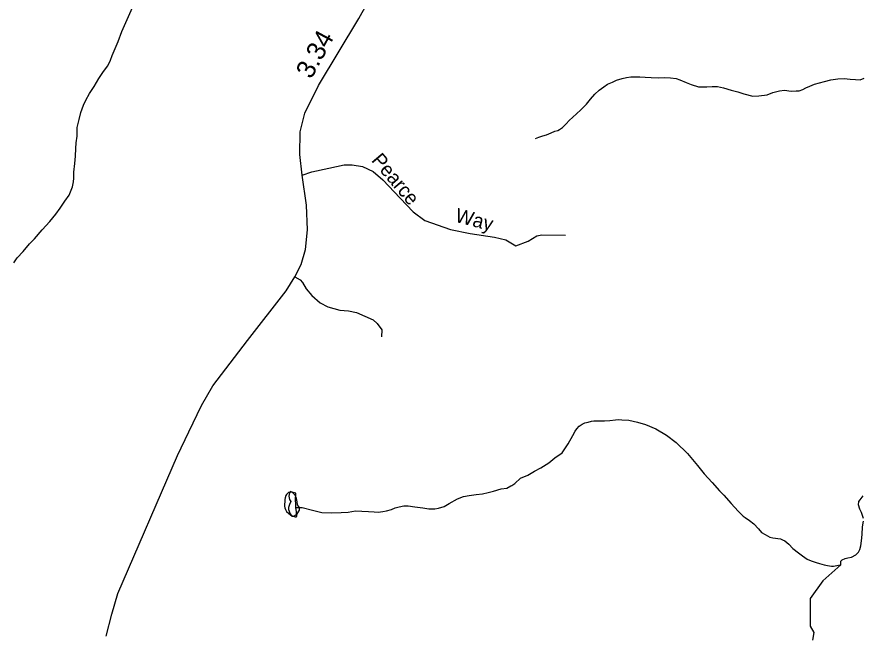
# Model space of a CAD drawing. Extents: x 2126262 to 2293712, y 749403 to 919119.
# Drawn here: x 2151173 to 2156825, y 865632 to 869768 of the extents above; entities that cross this region are included whole.
import ezdxf

# ---------------------------------------------------------------- set-up
doc = ezdxf.new("R2010")
doc.units = 0
for name, color, linetype in [('Exist Hydrographic Creek Single Shore', 7, 'Continuous'), ('Exist Hydrographic Misc Water Feature', 7, 'Continuous'), ('Exist Hydrographic Pond Under 1500 Sq Ft', 7, 'Continuous'), ('Exist Road Non-System Type 51', 7, 'Continuous'), ('Exist Road Non-System Type 51 Label', 7, 'Continuous'), ('Exist Road Secondary Mileage Hundredths English Label', 7, 'Continuous'), ('Exist Road Secondary Type 51 Attributed', 7, 'Continuous')]:
    doc.layers.add(name, color=color, linetype=linetype)

msp = doc.modelspace()

# ---------------------------------------------------------------- linework, layer by layer
at = {"layer": 'Exist Hydrographic Creek Single Shore'}
for points in [[(2151151.6, 868125.8), (2151175.4, 868157.9), (2151215.1, 868202.1), (2151256.8, 868252.4), (2151290.6, 868286.6), (2151342.3, 868344.8), (2151392.1, 868401.1), (2151431.9, 868451.3), (2151461.6, 868491.4), (2151493, 868537.7), (2151521.1, 868577.9), (2151544.7, 868632), (2151550.6, 868665.9), (2151552.3, 868689.9), (2151552, 868730), (2151559.8, 868787.9), (2151563.5, 868838), (2151567, 868888), (2151569.1, 868926), (2151574.8, 868972.1), (2151574.6, 868988.1), (2151576.2, 869030), (2151588.1, 869082.1), (2151599.8, 869130.2), (2151617.7, 869178.3), (2151633.2, 869212.3), (2151657, 869256.4), (2151688.8, 869302.6), (2151720.6, 869356.8), (2151750.3, 869402.9), (2151780.1, 869441.1), (2151797.9, 869479.2), (2151809.6, 869511.3), (2151849.2, 869603.4), (2151874.6, 869671.6), (2151943.9, 869829.9)], [(2154636, 868955.5), (2154660, 868965.5), (2154686.1, 868973.7), (2154710.1, 868979.8), (2154741.8, 868994), (2154765.8, 869004.2), (2154785.7, 869010.2), (2154797.8, 869016.3), (2154817.5, 869030.4), (2154841.5, 869054.5), (2154861.4, 869076.7), (2154885.4, 869098.8), (2154911, 869120.9), (2154939.1, 869147.1), (2154976.8, 869185.3), (2155004.5, 869219.5), (2155034.2, 869251.7), (2155062.1, 869277.7), (2155094.1, 869300), (2155118.1, 869318.1), (2155151.7, 869332.3), (2155177.8, 869344.5), (2155215.7, 869356.7), (2155245.6, 869362.8), (2155273.5, 869366.9), (2155333.6, 869367.3), (2155369.5, 869365.5), (2155409.5, 869363.7), (2155455.6, 869360), (2155495.6, 869364.2), (2155539.5, 869360.4), (2155575.6, 869356.7), (2155601.6, 869346.8), (2155643.9, 869329.1), (2155675.8, 869317.3), (2155725.9, 869301.5), (2155747.8, 869301.6), (2155781.9, 869301.9), (2155817.7, 869304.1), (2155853.8, 869304.3), (2155891.8, 869294.5), (2155944.1, 869278.7), (2155988.1, 869267), (2156028.1, 869255.3), (2156088, 869237.6), (2156130, 869239.8), (2156184, 869248.2), (2156222.1, 869262.4), (2156267.8, 869274.6), (2156299.8, 869278.8), (2156343.9, 869273.1), (2156377.7, 869273.3), (2156397.8, 869275.3), (2156421.8, 869283.6), (2156443.8, 869293.6), (2156469.8, 869305.8), (2156501.6, 869319.9), (2156533.6, 869328.1), (2156567.6, 869336.4), (2156609.2, 869348.6), (2156657.2, 869354.8), (2156699.3, 869357.1), (2156739.2, 869353.3), (2156775.3, 869349.5), (2156805.3, 869347.6), (2156833.4, 869359.8)], [(2156828, 866416.4), (2156821.9, 866438.4), (2156813.9, 866458.3), (2156803.6, 866480.3), (2156795.6, 866508.3), (2156797.3, 866530.2), (2156805.3, 866542.3), (2156827, 866568.4)], [(2156675.9, 866107.6), (2156677.5, 866131.7), (2156685.5, 866141.6), (2156705.6, 866149.8), (2156723.5, 866153.9), (2156747.7, 866160.1), (2156777.4, 866174.1), (2156795.2, 866192.3), (2156803, 866210.3), (2156811, 866234.3), (2156814.7, 866268.4), (2156818.6, 866310.4), (2156822.3, 866362.5), (2156828, 866400.4)], [(2156675.9, 866107.6), (2156555.7, 866001.4), (2156471.3, 865883.1), (2156471.3, 865811.3), (2156471.3, 865743.7), (2156471.3, 865697.3), (2156496.6, 865655), (2156488.2, 865604.3)]]:
    msp.add_lwpolyline(points, dxfattribs=at)
at = {"layer": 'Exist Hydrographic Misc Water Feature'}
for points in [[(2153036.6, 866490.9), (2153078.7, 866491), (2153146.5, 866473.5), (2153208.7, 866457.8), (2153274.5, 866456.2), (2153338.7, 866458.5), (2153384.6, 866460.8), (2153434.6, 866469.1), (2153476.7, 866467.4), (2153520.5, 866463.7), (2153558.5, 866461.8), (2153586.6, 866460), (2153616.5, 866464.2), (2153642.6, 866468.4), (2153674.3, 866478.5), (2153700.4, 866488.7), (2153726.2, 866494.7), (2153758.4, 866501), (2153772.3, 866503), (2153786.3, 866501.2), (2153830.4, 866495.5), (2153884.3, 866487.8), (2153924.3, 866481.9), (2153964.3, 866482.1), (2153988.3, 866486.3), (2154026, 866498.4), (2154060, 866516.7), (2154115.8, 866549), (2154155.8, 866565.2), (2154193.7, 866571.4), (2154241.5, 866577.7), (2154283.5, 866582), (2154321.5, 866592.1), (2154355.5, 866600.3), (2154407.6, 866614.7), (2154445.3, 866620.8), (2154473.2, 866635), (2154479.4, 866637), (2154499.3, 866651.2), (2154537, 866687.4), (2154586.8, 866707.7), (2154630.9, 866733.8), (2154672.5, 866756.1), (2154726.3, 866788.4), (2154766, 866822.6), (2154816.1, 866857), (2154855.6, 866915.1), (2154885.4, 866971.3), (2154901.2, 867001.3), (2154913.1, 867017.4), (2154929, 867033.5), (2154948.7, 867047.6), (2154966.8, 867055.8), (2154988.7, 867061.8), (2155010.9, 867068), (2155026.9, 867070), (2155056.8, 867070.2), (2155098.8, 867070.5), (2155134.5, 867072.7), (2155170.6, 867076.9), (2155192.5, 867079), (2155214.5, 867077.1), (2155260.6, 867073.4), (2155318.9, 867061.7), (2155372.8, 867046), (2155440.9, 867016.4), (2155511, 866974.9), (2155577.2, 866925.2), (2155651.9, 866851.6), (2155718.3, 866772.1), (2155764.6, 866716.3), (2155816.7, 866658.6), (2155867.2, 866602.9), (2155895.3, 866573.1), (2155943.6, 866517.4), (2155991.8, 866465.7), (2156024, 866433.8), (2156038, 866423.9), (2156066.3, 866404.1), (2156096.4, 866382.3), (2156126.6, 866348.5), (2156146.6, 866324.6), (2156170.8, 866310.7), (2156202.8, 866293), (2156222.7, 866289.1), (2156272.8, 866281.3), (2156286.9, 866275.4), (2156303.1, 866267.5), (2156329.1, 866245.6), (2156355.4, 866217.8), (2156393.3, 866188.1), (2156419.6, 866168.2), (2156451.6, 866146.4), (2156477.6, 866134.5), (2156511.8, 866122.7), (2156533.8, 866116.8), (2156565.8, 866109), (2156587.7, 866103.1), (2156613.8, 866099.3), (2156627.9, 866099.4)], [(2153036.6, 866490.9), (2153036.2, 866506.9), (2153034.2, 866546.8), (2153036, 866574.8), (2153035.8, 866586.8), (2153027.8, 866588.8), (2153017.8, 866590.8), (2153011.8, 866592.8), (2153005.9, 866592.7), (2152987.8, 866590.6), (2152981.9, 866586.5), (2152974.1, 866578.5), (2152970, 866570.5), (2152964, 866556.5), (2152962, 866544.5), (2152962.4, 866528.5), (2152960.3, 866512.5), (2152960.3, 866500.5), (2152962.6, 866488.5), (2152966.5, 866476.5), (2152974.5, 866464.5), (2152986.6, 866452.6), (2153002.8, 866440.7), (2153016.7, 866432.8), (2153030.9, 866428.8), (2153038.9, 866428.9), (2153042.8, 866430.9), (2153040.5, 866462.9), (2153036.6, 866490.9)], [(2156627.9, 866099.4), (2156661.7, 866105.6), (2156675.9, 866107.6)]]:
    msp.add_lwpolyline(points, dxfattribs=at)
at = {"layer": 'Exist Hydrographic Pond Under 1500 Sq Ft'}
msp.add_lwpolyline([(2153059.5, 866491), (2153047.6, 866509.1), (2153044.2, 866528), (2153040.7, 866550.3), (2153032.1, 866572.7), (2153013.2, 866591.6), (2152999.5, 866596.8), (2152994.3, 866588.2), (2152989.2, 866567.5), (2152992.6, 866543.5), (2153002.9, 866531.4), (2152992.6, 866510.8), (2152987.4, 866491.9), (2152987.4, 866478.1), (2152997.8, 866448.9), (2153008.1, 866433.4), (2153021.8, 866433.4), (2153044.2, 866448.9), (2153059.6, 866472.9), (2153059.5, 866491)], dxfattribs=at)
at = {"layer": 'Exist Road Non-System Type 51'}
for points in [[(2153077.4, 868710.7), (2153143.1, 868733.2), (2153256, 868758.3), (2153357.8, 868779.2), (2153411.8, 868779.5), (2153480.2, 868768.3), (2153552.7, 868734.8), (2153616.8, 868679), (2153732.2, 868556.6), (2153818.7, 868465.9), (2153898.2, 868407.2), (2154068.3, 868348.6), (2154201.5, 868320.9), (2154363.3, 868297.2), (2154438.6, 868279), (2154505.5, 868238.6), (2154587.8, 868269.3), (2154644.9, 868305.6), (2154680.3, 868312.5), (2154836.5, 868311.1)], [(2153030, 868031.3), (2153064.2, 868011), (2153080.9, 867992.9), (2153106, 867952.4), (2153143.6, 867906.4), (2153198, 867858.9), (2153249.6, 867831), (2153329.1, 867810.1), (2153387.7, 867804.5), (2153440.4, 867792.5), (2153553.3, 867745.1), (2153579.8, 867720), (2153610.5, 867676.7), (2153609.1, 867632)]]:
    msp.add_lwpolyline(points, dxfattribs=at)
at = {"layer": 'Exist Road Secondary Type 51 Attributed'}
msp.add_lwpolyline([(2151769.1, 865630.5), (2151806, 865779.2), (2151847.9, 865917.4), (2152246.1, 866837.9), (2152320, 866997), (2152405.1, 867172.9), (2152482.1, 867302.9), (2152712.9, 867606.5), (2152971, 867937.3), (2153030, 868031.3), (2153071.8, 868113.6), (2153101, 868213.6), (2153114.9, 868346.2), (2153106.7, 868511.2), (2153077.4, 868710.7), (2153063.5, 868848.4), (2153064.9, 869000.6), (2153097, 869124.8), (2153187.3, 869309.2), (2153457.7, 869756.5), (2153669.5, 870142.2)], dxfattribs=at)

# ---------------------------------------------------------------- texts
at = {"layer": 'Exist Road Non-System Type 51 Label'}
for s, rotation, p in [('Pearce', 310.325, (2153536.2, 868808.2)), ('Way', 345.2693, (2154094.3, 868400.8))]:
    msp.add_text(s, height=95, rotation=rotation, dxfattribs=at).set_placement(p)
at = {"layer": 'Exist Road Secondary Mileage Hundredths English Label'}
msp.add_text('3.34', height=125, rotation=61.457, dxfattribs=at).set_placement((2153138.9, 869347.5))

doc.saveas('drawing.dxf')
